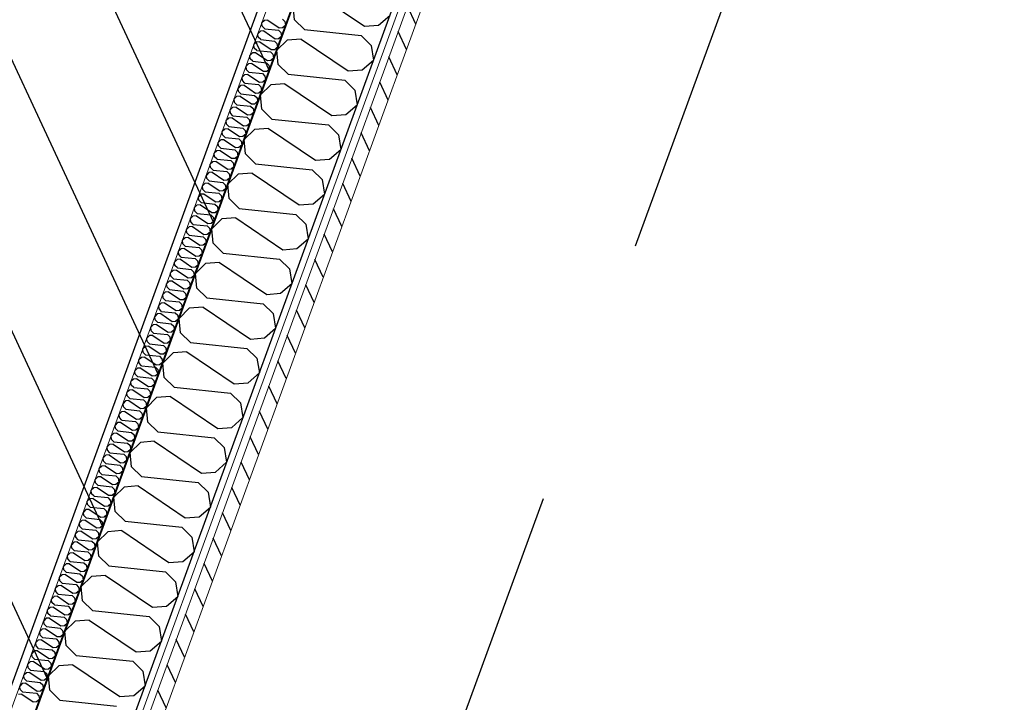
# Model space of a CAD drawing. Header units: millimetres. Extents: x 112481703 to 112588235, y 1264638581 to 1264713486.
# Tile 469 of 487: x 112586687 to 112588235, y 1264688973 to 1264690047. Entities that reach past the tile are written whole.
import ezdxf

# ---------------------------------------------------------------- set-up
doc = ezdxf.new("R2010")
doc.units = ezdxf.units.MM
doc.header["$LTSCALE"] = 0.5
doc.header["$MEASUREMENT"] = 0
doc.linetypes.add('Lang stiplet', pattern=[2116.666603, 1269.999981, -846.666622])
doc.linetypes.add('PLINE', pattern=[0])
doc.layers.add('235- Utvendig kledning og overflate', color=7, linetype='Continuous', lineweight=0)
doc.layers.add('236- Innvendig kledning og overflate', color=7, linetype='Continuous', lineweight=0)
for name, color, linetype in [('266- Himling og innvendig overflate#1', 7, 'Continuous'), ('862- M___Nettoareal', 7, 'Continuous'), ('862- M___Nettoareal(Polylinje)', 7, 'Continuous'), ('LA_farge_dekke_asfalt2', 7, 'Continuous'), ('Yttervegger.A225', 7, 'Continuous'), ('Yttervegger.A225 (Skravur)', 7, 'Continuous')]:
    doc.layers.add(name, color=color, linetype=linetype)
pattern_1 = [(249.956, (112557650, 1264717795), (-81.357, 29.68231), [0, -50]), (249.956, (112557682.11, 1264717756.67), (-81.357, 29.68231), [0, -50])]

# ---------------------------------------------------------------- blocks, each defined once
blk = doc.blocks.new('Teknisk rom_20_17', base_point=(112585163.9, 1264690336.6))
at = {"layer": '862- M___Nettoareal(Polylinje)', "linetype": 'PLINE', "flags": 128}
blk.add_lwpolyline([(112587298.9, 1264690713.8), (112583190, 1264692212.9), (112582398, 1264690042), (112586506.8, 1264688542.9)], close=True, dxfattribs=at)
blk = doc.blocks.new('*X284', base_point=(112557650, 1264717795))
at = {"layer": 'Yttervegger.A225 (Skravur)', "linetype": 'PLINE'}
for p, q in [((112587071.6, 1264690046), (112587067.6, 1264690042.1)), ((112587068.2, 1264690036.6), (112587067.6, 1264690042.1)), ((112587072, 1264690032.9), (112587068.2, 1264690036.6)), ((112587076.9, 1264690046.4), (112587071.6, 1264690046)), ((112587076.9, 1264690046.4), (112587094.9, 1264690034.2)), ((112587094.9, 1264690034.2), (112587100.3, 1264690034.6)), ((112587099.9, 1264690047.7), (112587103.7, 1264690044)), ((112587100.3, 1264690034.6), (112587104.6, 1264690038.3)), ((112587103.7, 1264690044), (112587104.6, 1264690038.3)), ((112587065.3, 1264690028.9), (112587061.4, 1264690025)), ((112587061.9, 1264690019.5), (112587061.4, 1264690025)), ((112587065.7, 1264690015.8), (112587061.9, 1264690019.5)), ((112587070.7, 1264690029.3), (112587065.3, 1264690028.9)), ((112587070.7, 1264690029.3), (112587088.7, 1264690017.1)), ((112587072, 1264690032.9), (112587093.6, 1264690030.6)), ((112587093.6, 1264690030.6), (112587097.4, 1264690026.9)), ((112587094, 1264690017.5), (112587098.3, 1264690021.2)), ((112587097.4, 1264690026.9), (112587098.3, 1264690021.2)), ((112587059.1, 1264690011.8), (112587055.2, 1264690007.9)), ((112587055.7, 1264690002.4), (112587055.2, 1264690007.9)), ((112587064.4, 1264690012.2), (112587059.1, 1264690011.8)), ((112587064.4, 1264690012.2), (112587082.4, 1264690000)), ((112587065.7, 1264690015.8), (112587087.4, 1264690013.5)), ((112587087.4, 1264690013.5), (112587091.2, 1264690009.7)), ((112587087.8, 1264690000.4), (112587092.1, 1264690004.1)), ((112587088.7, 1264690017.1), (112587094, 1264690017.5)), ((112587091.2, 1264690009.7), (112587092.1, 1264690004.1)), ((112587052.8, 1264689994.7), (112587048.9, 1264689990.8)), ((112587049.4, 1264689985.3), (112587048.9, 1264689990.8)), ((112587058.2, 1264689995.1), (112587052.8, 1264689994.7)), ((112587059.5, 1264689998.7), (112587055.7, 1264690002.4)), ((112587058.2, 1264689995.1), (112587076.2, 1264689982.9)), ((112587059.5, 1264689998.7), (112587081.1, 1264689996.4)), ((112587081.1, 1264689996.4), (112587085, 1264689992.6)), ((112587082.4, 1264690000), (112587087.8, 1264690000.4)), ((112587085, 1264689992.6), (112587085.9, 1264689987)), ((112587046.6, 1264689977.6), (112587042.7, 1264689973.7)), ((112587043.2, 1264689968.2), (112587042.7, 1264689973.7)), ((112587051.9, 1264689978), (112587046.6, 1264689977.6)), ((112587053.2, 1264689981.6), (112587049.4, 1264689985.3)), ((112587051.9, 1264689978), (112587070, 1264689965.8)), ((112587053.2, 1264689981.6), (112587074.9, 1264689979.3)), ((112587074.9, 1264689979.3), (112587078.7, 1264689975.5)), ((112587076.2, 1264689982.9), (112587081.5, 1264689983.3)), ((112587078.7, 1264689975.5), (112587079.6, 1264689969.9)), ((112587081.5, 1264689983.3), (112587085.9, 1264689987)), ((112587040.4, 1264689960.4), (112587036.4, 1264689956.6)), ((112587036.9, 1264689951.1), (112587036.4, 1264689956.6)), ((112587045.7, 1264689960.9), (112587040.4, 1264689960.4)), ((112587047, 1264689964.5), (112587043.2, 1264689968.2)), ((112587045.7, 1264689960.9), (112587063.7, 1264689948.7)), ((112587047, 1264689964.5), (112587068.7, 1264689962.2)), ((112587068.7, 1264689962.2), (112587072.5, 1264689958.4)), ((112587070, 1264689965.8), (112587075.3, 1264689966.2)), ((112587072.5, 1264689958.4), (112587073.4, 1264689952.8)), ((112587075.3, 1264689966.2), (112587079.6, 1264689969.9)), ((112587034.1, 1264689943.3), (112587030.2, 1264689939.5)), ((112587039.5, 1264689943.8), (112587034.1, 1264689943.3)), ((112587040.8, 1264689947.3), (112587036.9, 1264689951.1)), ((112587039.5, 1264689943.8), (112587057.5, 1264689931.6)), ((112587040.8, 1264689947.3), (112587062.4, 1264689945.1)), ((112587062.4, 1264689945.1), (112587066.2, 1264689941.3)), ((112587063.7, 1264689948.7), (112587069.1, 1264689949.1)), ((112587066.2, 1264689941.3), (112587067.1, 1264689935.7)), ((112587069.1, 1264689949.1), (112587073.4, 1264689952.8)), ((112587027.9, 1264689926.2), (112587024, 1264689922.4)), ((112587033.2, 1264689926.6), (112587027.9, 1264689926.2)), ((112587030.7, 1264689934), (112587030.2, 1264689939.5)), ((112587034.5, 1264689930.2), (112587030.7, 1264689934)), ((112587033.2, 1264689926.6), (112587051.2, 1264689914.4)), ((112587034.5, 1264689930.2), (112587056.2, 1264689928)), ((112587056.2, 1264689928), (112587060, 1264689924.2)), ((112587057.5, 1264689931.6), (112587062.8, 1264689932)), ((112587062.8, 1264689932), (112587067.1, 1264689935.7)), ((112587024.5, 1264689916.9), (112587024, 1264689922.4)), ((112587028.3, 1264689913.1), (112587024.5, 1264689916.9)), ((112587028.3, 1264689913.1), (112587049.9, 1264689910.9)), ((112587049.9, 1264689910.9), (112587053.8, 1264689907.1)), ((112587051.2, 1264689914.4), (112587056.6, 1264689914.9)), ((112587056.6, 1264689914.9), (112587060.9, 1264689918.6)), ((112587060, 1264689924.2), (112587060.9, 1264689918.6)), ((112587021.6, 1264689909.1), (112587017.7, 1264689905.3)), ((112587018.2, 1264689899.8), (112587017.7, 1264689905.3)), ((112587022, 1264689896), (112587018.2, 1264689899.8)), ((112587027, 1264689909.5), (112587021.6, 1264689909.1)), ((112587022, 1264689896), (112587043.7, 1264689893.7)), ((112587027, 1264689909.5), (112587045, 1264689897.3)), ((112587045, 1264689897.3), (112587050.3, 1264689897.8)), ((112587050.3, 1264689897.8), (112587054.7, 1264689901.5)), ((112587053.8, 1264689907.1), (112587054.7, 1264689901.5)), ((112587015.4, 1264689892), (112587011.5, 1264689888.2)), ((112587012, 1264689882.7), (112587011.5, 1264689888.2)), ((112587015.8, 1264689878.9), (112587012, 1264689882.7)), ((112587020.7, 1264689892.4), (112587015.4, 1264689892)), ((112587015.8, 1264689878.9), (112587037.4, 1264689876.6)), ((112587020.7, 1264689892.4), (112587038.8, 1264689880.2)), ((112587038.8, 1264689880.2), (112587044.1, 1264689880.6)), ((112587043.7, 1264689893.7), (112587047.5, 1264689890)), ((112587044.1, 1264689880.6), (112587048.4, 1264689884.4)), ((112587047.5, 1264689890), (112587048.4, 1264689884.4)), ((112587009.1, 1264689874.9), (112587005.2, 1264689871)), ((112587005.7, 1264689865.6), (112587005.2, 1264689871)), ((112587009.6, 1264689861.8), (112587005.7, 1264689865.6)), ((112587014.5, 1264689875.3), (112587009.1, 1264689874.9)), ((112587014.5, 1264689875.3), (112587032.5, 1264689863.1)), ((112587032.5, 1264689863.1), (112587037.9, 1264689863.5)), ((112587037.4, 1264689876.6), (112587041.3, 1264689872.9)), ((112587037.9, 1264689863.5), (112587042.2, 1264689867.3)), ((112587041.3, 1264689872.9), (112587042.2, 1264689867.3)), ((112587002.9, 1264689857.8), (112586999, 1264689853.9)), ((112586999.5, 1264689848.5), (112586999, 1264689853.9)), ((112587003.3, 1264689844.7), (112586999.5, 1264689848.5)), ((112587008.2, 1264689858.2), (112587002.9, 1264689857.8)), ((112587008.2, 1264689858.2), (112587026.3, 1264689846)), ((112587009.6, 1264689861.8), (112587031.2, 1264689859.5)), ((112587031.2, 1264689859.5), (112587035, 1264689855.8)), ((112587031.6, 1264689846.4), (112587035.9, 1264689850.2)), ((112587035, 1264689855.8), (112587035.9, 1264689850.2)), ((112586996.7, 1264689840.7), (112586992.7, 1264689836.8)), ((112586993.3, 1264689831.3), (112586992.7, 1264689836.8)), ((112587002, 1264689841.1), (112586996.7, 1264689840.7)), ((112587002, 1264689841.1), (112587020, 1264689828.9)), ((112587003.3, 1264689844.7), (112587025, 1264689842.4)), ((112587025, 1264689842.4), (112587028.8, 1264689838.7)), ((112587025.4, 1264689829.3), (112587029.7, 1264689833)), ((112587026.3, 1264689846), (112587031.6, 1264689846.4)), ((112587028.8, 1264689838.7), (112587029.7, 1264689833)), ((112586990.4, 1264689823.6), (112586986.5, 1264689819.7)), ((112586987, 1264689814.2), (112586986.5, 1264689819.7)), ((112586995.8, 1264689824), (112586990.4, 1264689823.6)), ((112586997.1, 1264689827.6), (112586993.3, 1264689831.3)), ((112586995.8, 1264689824), (112587013.8, 1264689811.8)), ((112586997.1, 1264689827.6), (112587018.7, 1264689825.3)), ((112587018.7, 1264689825.3), (112587022.5, 1264689821.6)), ((112587020, 1264689828.9), (112587025.4, 1264689829.3)), ((112587022.5, 1264689821.6), (112587023.4, 1264689815.9)), ((112586984.2, 1264689806.5), (112586980.3, 1264689802.6)), ((112586980.8, 1264689797.1), (112586980.3, 1264689802.6)), ((112586989.5, 1264689806.9), (112586984.2, 1264689806.5)), ((112586990.8, 1264689810.5), (112586987, 1264689814.2)), ((112586989.5, 1264689806.9), (112587007.5, 1264689794.7)), ((112586990.8, 1264689810.5), (112587012.5, 1264689808.2)), ((112587012.5, 1264689808.2), (112587016.3, 1264689804.5)), ((112587013.8, 1264689811.8), (112587019.1, 1264689812.2)), ((112587016.3, 1264689804.5), (112587017.2, 1264689798.8)), ((112587019.1, 1264689812.2), (112587023.4, 1264689815.9)), ((112586977.9, 1264689789.4), (112586974, 1264689785.5)), ((112586983.3, 1264689789.8), (112586977.9, 1264689789.4)), ((112586984.6, 1264689793.4), (112586980.8, 1264689797.1)), ((112586983.3, 1264689789.8), (112587001.3, 1264689777.6)), ((112586984.6, 1264689793.4), (112587006.2, 1264689791.1)), ((112587006.2, 1264689791.1), (112587010.1, 1264689787.3)), ((112587007.5, 1264689794.7), (112587012.9, 1264689795.1)), ((112587010.1, 1264689787.3), (112587011, 1264689781.7)), ((112587012.9, 1264689795.1), (112587017.2, 1264689798.8)), ((112586971.7, 1264689772.3), (112586967.8, 1264689768.4)), ((112586977, 1264689772.7), (112586971.7, 1264689772.3)), ((112586974.5, 1264689780), (112586974, 1264689785.5)), ((112586978.3, 1264689776.3), (112586974.5, 1264689780)), ((112586977, 1264689772.7), (112586995.1, 1264689760.5)), ((112586978.3, 1264689776.3), (112587000, 1264689774)), ((112587000, 1264689774), (112587003.8, 1264689770.2)), ((112587001.3, 1264689777.6), (112587006.6, 1264689778)), ((112587006.6, 1264689778), (112587011, 1264689781.7)), ((112586965.5, 1264689755.2), (112586961.5, 1264689751.3)), ((112586970.8, 1264689755.6), (112586965.5, 1264689755.2)), ((112586968.3, 1264689762.9), (112586967.8, 1264689768.4)), ((112586972.1, 1264689759.2), (112586968.3, 1264689762.9)), ((112586970.8, 1264689755.6), (112586988.8, 1264689743.4)), ((112586972.1, 1264689759.2), (112586993.8, 1264689756.9)), ((112586993.8, 1264689756.9), (112586997.6, 1264689753.1)), ((112586995.1, 1264689760.5), (112587000.4, 1264689760.9)), ((112587000.4, 1264689760.9), (112587004.7, 1264689764.6)), ((112587003.8, 1264689770.2), (112587004.7, 1264689764.6)), ((112586962, 1264689745.8), (112586961.5, 1264689751.3)), ((112586965.9, 1264689742.1), (112586962, 1264689745.8)), ((112586965.9, 1264689742.1), (112586987.5, 1264689739.8)), ((112586987.5, 1264689739.8), (112586991.3, 1264689736)), ((112586988.8, 1264689743.4), (112586994.2, 1264689743.8)), ((112586994.2, 1264689743.8), (112586998.5, 1264689747.5)), ((112586997.6, 1264689753.1), (112586998.5, 1264689747.5)), ((112586959.2, 1264689738), (112586955.3, 1264689734.2)), ((112586955.8, 1264689728.7), (112586955.3, 1264689734.2)), ((112586959.6, 1264689724.9), (112586955.8, 1264689728.7)), ((112586964.6, 1264689738.5), (112586959.2, 1264689738)), ((112586959.6, 1264689724.9), (112586981.3, 1264689722.7)), ((112586964.6, 1264689738.5), (112586982.6, 1264689726.3)), ((112586982.6, 1264689726.3), (112586987.9, 1264689726.7)), ((112586987.9, 1264689726.7), (112586992.2, 1264689730.4)), ((112586991.3, 1264689736), (112586992.2, 1264689730.4)), ((112586953, 1264689720.9), (112586949.1, 1264689717.1)), ((112586949.6, 1264689711.6), (112586949.1, 1264689717.1)), ((112586953.4, 1264689707.8), (112586949.6, 1264689711.6)), ((112586958.3, 1264689721.4), (112586953, 1264689720.9)), ((112586958.3, 1264689721.4), (112586976.3, 1264689709.2)), ((112586976.3, 1264689709.2), (112586981.7, 1264689709.6)), ((112586981.3, 1264689722.7), (112586985.1, 1264689718.9)), ((112586981.7, 1264689709.6), (112586986, 1264689713.3)), ((112586985.1, 1264689718.9), (112586986, 1264689713.3)), ((112586946.7, 1264689703.8), (112586942.8, 1264689700)), ((112586943.3, 1264689694.5), (112586942.8, 1264689700)), ((112586947.1, 1264689690.7), (112586943.3, 1264689694.5)), ((112586952.1, 1264689704.2), (112586946.7, 1264689703.8)), ((112586952.1, 1264689704.2), (112586970.1, 1264689692)), ((112586953.4, 1264689707.8), (112586975, 1264689705.6)), ((112586975, 1264689705.6), (112586978.9, 1264689701.8)), ((112586975.4, 1264689692.5), (112586979.8, 1264689696.2)), ((112586978.9, 1264689701.8), (112586979.8, 1264689696.2)), ((112586940.5, 1264689686.7), (112586936.6, 1264689682.9)), ((112586937.1, 1264689677.4), (112586936.6, 1264689682.9)), ((112586945.8, 1264689687.1), (112586940.5, 1264689686.7)), ((112586945.8, 1264689687.1), (112586963.9, 1264689674.9)), ((112586947.1, 1264689690.7), (112586968.8, 1264689688.5)), ((112586968.8, 1264689688.5), (112586972.6, 1264689684.7)), ((112586969.2, 1264689675.4), (112586973.5, 1264689679.1)), ((112586970.1, 1264689692), (112586975.4, 1264689692.5)), ((112586972.6, 1264689684.7), (112586973.5, 1264689679.1)), ((112586934.2, 1264689669.6), (112586930.3, 1264689665.7)), ((112586930.8, 1264689660.3), (112586930.3, 1264689665.7)), ((112586939.6, 1264689670), (112586934.2, 1264689669.6)), ((112586940.9, 1264689673.6), (112586937.1, 1264689677.4)), ((112586939.6, 1264689670), (112586957.6, 1264689657.8)), ((112586940.9, 1264689673.6), (112586962.5, 1264689671.3)), ((112586962.5, 1264689671.3), (112586966.4, 1264689667.6)), ((112586963, 1264689658.2), (112586967.3, 1264689662)), ((112586963.9, 1264689674.9), (112586969.2, 1264689675.4)), ((112586966.4, 1264689667.6), (112586967.3, 1264689662)), ((112586928, 1264689652.5), (112586924.1, 1264689648.6)), ((112586924.6, 1264689643.2), (112586924.1, 1264689648.6)), ((112586933.3, 1264689652.9), (112586928, 1264689652.5)), ((112586934.7, 1264689656.5), (112586930.8, 1264689660.3)), ((112586933.3, 1264689652.9), (112586951.4, 1264689640.7)), ((112586934.7, 1264689656.5), (112586956.3, 1264689654.2)), ((112586956.3, 1264689654.2), (112586960.1, 1264689650.5)), ((112586957.6, 1264689657.8), (112586963, 1264689658.2)), ((112586960.1, 1264689650.5), (112586961, 1264689644.9)), ((112586921.8, 1264689635.4), (112586917.8, 1264689631.5)), ((112586918.4, 1264689626.1), (112586917.8, 1264689631.5)), ((112586927.1, 1264689635.8), (112586921.8, 1264689635.4)), ((112586928.4, 1264689639.4), (112586924.6, 1264689643.2)), ((112586927.1, 1264689635.8), (112586945.1, 1264689623.6)), ((112586928.4, 1264689639.4), (112586950.1, 1264689637.1)), ((112586950.1, 1264689637.1), (112586953.9, 1264689633.4)), ((112586951.4, 1264689640.7), (112586956.7, 1264689641.1)), ((112586953.9, 1264689633.4), (112586954.8, 1264689627.7)), ((112586956.7, 1264689641.1), (112586961, 1264689644.9)), ((112586915.5, 1264689618.3), (112586911.6, 1264689614.4)), ((112586920.9, 1264689618.7), (112586915.5, 1264689618.3)), ((112586922.2, 1264689622.3), (112586918.4, 1264689626.1)), ((112586920.9, 1264689618.7), (112586938.9, 1264689606.5)), ((112586922.2, 1264689622.3), (112586943.8, 1264689620)), ((112586943.8, 1264689620), (112586947.6, 1264689616.3)), ((112586945.1, 1264689623.6), (112586950.5, 1264689624)), ((112586947.6, 1264689616.3), (112586948.5, 1264689610.6)), ((112586950.5, 1264689624), (112586954.8, 1264689627.7)), ((112586909.3, 1264689601.2), (112586905.4, 1264689597.3)), ((112586914.6, 1264689601.6), (112586909.3, 1264689601.2)), ((112586912.1, 1264689608.9), (112586911.6, 1264689614.4)), ((112586915.9, 1264689605.2), (112586912.1, 1264689608.9)), ((112586914.6, 1264689601.6), (112586932.6, 1264689589.4)), ((112586915.9, 1264689605.2), (112586937.6, 1264689602.9)), ((112586937.6, 1264689602.9), (112586941.4, 1264689599.2)), ((112586938.9, 1264689606.5), (112586944.2, 1264689606.9)), ((112586944.2, 1264689606.9), (112586948.5, 1264689610.6)), ((112586905.9, 1264689591.8), (112586905.4, 1264689597.3)), ((112586909.7, 1264689588.1), (112586905.9, 1264689591.8)), ((112586909.7, 1264689588.1), (112586931.3, 1264689585.8)), ((112586931.3, 1264689585.8), (112586935.2, 1264689582)), ((112586932.6, 1264689589.4), (112586938, 1264689589.8)), ((112586938, 1264689589.8), (112586942.3, 1264689593.5)), ((112586941.4, 1264689599.2), (112586942.3, 1264689593.5)), ((112586903, 1264689584.1), (112586899.1, 1264689580.2)), ((112586899.6, 1264689574.7), (112586899.1, 1264689580.2)), ((112586903.4, 1264689571), (112586899.6, 1264689574.7)), ((112586908.4, 1264689584.5), (112586903, 1264689584.1)), ((112586903.4, 1264689571), (112586925.1, 1264689568.7)), ((112586908.4, 1264689584.5), (112586926.4, 1264689572.3)), ((112586926.4, 1264689572.3), (112586931.7, 1264689572.7)), ((112586931.7, 1264689572.7), (112586936.1, 1264689576.4)), ((112586935.2, 1264689582), (112586936.1, 1264689576.4)), ((112586896.8, 1264689567), (112586892.9, 1264689563.1)), ((112586893.4, 1264689557.6), (112586892.9, 1264689563.1)), ((112586897.2, 1264689553.9), (112586893.4, 1264689557.6)), ((112586902.1, 1264689567.4), (112586896.8, 1264689567)), ((112586897.2, 1264689553.9), (112586918.9, 1264689551.6)), ((112586902.1, 1264689567.4), (112586920.2, 1264689555.2)), ((112586920.2, 1264689555.2), (112586925.5, 1264689555.6)), ((112586925.1, 1264689568.7), (112586928.9, 1264689564.9)), ((112586925.5, 1264689555.6), (112586929.8, 1264689559.3)), ((112586928.9, 1264689564.9), (112586929.8, 1264689559.3)), ((112586890.6, 1264689549.9), (112586886.6, 1264689546)), ((112586887.1, 1264689540.5), (112586886.6, 1264689546)), ((112586891, 1264689536.8), (112586887.1, 1264689540.5)), ((112586895.9, 1264689550.3), (112586890.6, 1264689549.9)), ((112586895.9, 1264689550.3), (112586913.9, 1264689538.1)), ((112586913.9, 1264689538.1), (112586919.3, 1264689538.5)), ((112586918.9, 1264689551.6), (112586922.7, 1264689547.8)), ((112586919.3, 1264689538.5), (112586923.6, 1264689542.2)), ((112586922.7, 1264689547.8), (112586923.6, 1264689542.2)), ((112586884.3, 1264689532.8), (112586880.4, 1264689528.9)), ((112586880.9, 1264689523.4), (112586880.4, 1264689528.9)), ((112586884.7, 1264689519.7), (112586880.9, 1264689523.4)), ((112586889.7, 1264689533.2), (112586884.3, 1264689532.8)), ((112586889.7, 1264689533.2), (112586907.7, 1264689521)), ((112586891, 1264689536.8), (112586912.6, 1264689534.5)), ((112586912.6, 1264689534.5), (112586916.4, 1264689530.7)), ((112586913, 1264689521.4), (112586917.3, 1264689525.1)), ((112586916.4, 1264689530.7), (112586917.3, 1264689525.1)), ((112586878.1, 1264689515.6), (112586874.2, 1264689511.8)), ((112586874.7, 1264689506.3), (112586874.2, 1264689511.8)), ((112586883.4, 1264689516.1), (112586878.1, 1264689515.6)), ((112586883.4, 1264689516.1), (112586901.4, 1264689503.9)), ((112586884.7, 1264689519.7), (112586906.4, 1264689517.4)), ((112586906.4, 1264689517.4), (112586910.2, 1264689513.6)), ((112586906.8, 1264689504.3), (112586911.1, 1264689508)), ((112586907.7, 1264689521), (112586913, 1264689521.4)), ((112586910.2, 1264689513.6), (112586911.1, 1264689508)), ((112586871.8, 1264689498.5), (112586867.9, 1264689494.7)), ((112586868.4, 1264689489.2), (112586867.9, 1264689494.7)), ((112586877.2, 1264689498.9), (112586871.8, 1264689498.5)), ((112586878.5, 1264689502.5), (112586874.7, 1264689506.3)), ((112586877.2, 1264689498.9), (112586895.2, 1264689486.8)), ((112586878.5, 1264689502.5), (112586900.1, 1264689500.3)), ((112586900.1, 1264689500.3), (112586904, 1264689496.5)), ((112586901.4, 1264689503.9), (112586906.8, 1264689504.3)), ((112586904, 1264689496.5), (112586904.9, 1264689490.9)), ((112586865.6, 1264689481.4), (112586861.7, 1264689477.6)), ((112586862.2, 1264689472.1), (112586861.7, 1264689477.6)), ((112586870.9, 1264689481.8), (112586865.6, 1264689481.4)), ((112586872.2, 1264689485.4), (112586868.4, 1264689489.2)), ((112586870.9, 1264689481.8), (112586889, 1264689469.6)), ((112586872.2, 1264689485.4), (112586893.9, 1264689483.2)), ((112586893.9, 1264689483.2), (112586897.7, 1264689479.4)), ((112586895.2, 1264689486.8), (112586900.5, 1264689487.2)), ((112586897.7, 1264689479.4), (112586898.6, 1264689473.8)), ((112586900.5, 1264689487.2), (112586904.9, 1264689490.9)), ((112586859.3, 1264689464.3), (112586855.4, 1264689460.5)), ((112586864.7, 1264689464.7), (112586859.3, 1264689464.3)), ((112586866, 1264689468.3), (112586862.2, 1264689472.1)), ((112586864.7, 1264689464.7), (112586882.7, 1264689452.5)), ((112586866, 1264689468.3), (112586887.6, 1264689466)), ((112586887.6, 1264689466), (112586891.5, 1264689462.3)), ((112586889, 1264689469.6), (112586894.3, 1264689470.1)), ((112586891.5, 1264689462.3), (112586892.4, 1264689456.7)), ((112586894.3, 1264689470.1), (112586898.6, 1264689473.8)), ((112586853.1, 1264689447.2), (112586849.2, 1264689443.3)), ((112586858.4, 1264689447.6), (112586853.1, 1264689447.2)), ((112586855.9, 1264689455), (112586855.4, 1264689460.5)), ((112586859.8, 1264689451.2), (112586855.9, 1264689455)), ((112586858.4, 1264689447.6), (112586876.5, 1264689435.4)), ((112586859.8, 1264689451.2), (112586881.4, 1264689448.9)), ((112586881.4, 1264689448.9), (112586885.2, 1264689445.2)), ((112586882.7, 1264689452.5), (112586888.1, 1264689452.9)), ((112586885.2, 1264689445.2), (112586886.1, 1264689439.6)), ((112586888.1, 1264689452.9), (112586892.4, 1264689456.7)), ((112586846.9, 1264689430.1), (112586842.9, 1264689426.2)), ((112586852.2, 1264689430.5), (112586846.9, 1264689430.1)), ((112586849.7, 1264689437.9), (112586849.2, 1264689443.3)), ((112586853.5, 1264689434.1), (112586849.7, 1264689437.9)), ((112586852.2, 1264689430.5), (112586870.2, 1264689418.3)), ((112586853.5, 1264689434.1), (112586875.2, 1264689431.8)), ((112586875.2, 1264689431.8), (112586879, 1264689428.1)), ((112586876.5, 1264689435.4), (112586881.8, 1264689435.8)), ((112586881.8, 1264689435.8), (112586886.1, 1264689439.6)), ((112586843.5, 1264689420.8), (112586842.9, 1264689426.2)), ((112586847.3, 1264689417), (112586843.5, 1264689420.8)), ((112586847.3, 1264689417), (112586868.9, 1264689414.7)), ((112586868.9, 1264689414.7), (112586872.7, 1264689411)), ((112586870.2, 1264689418.3), (112586875.6, 1264689418.7)), ((112586875.6, 1264689418.7), (112586879.9, 1264689422.5)), ((112586879, 1264689428.1), (112586879.9, 1264689422.5)), ((112586840.6, 1264689413), (112586836.7, 1264689409.1)), ((112586837.2, 1264689403.7), (112586836.7, 1264689409.1)), ((112586841, 1264689399.9), (112586837.2, 1264689403.7)), ((112586846, 1264689413.4), (112586840.6, 1264689413)), ((112586841, 1264689399.9), (112586862.7, 1264689397.6)), ((112586846, 1264689413.4), (112586864, 1264689401.2)), ((112586864, 1264689401.2), (112586869.3, 1264689401.6)), ((112586869.3, 1264689401.6), (112586873.6, 1264689405.3)), ((112586872.7, 1264689411), (112586873.6, 1264689405.3)), ((112586834.4, 1264689395.9), (112586830.5, 1264689392)), ((112586831, 1264689386.5), (112586830.5, 1264689392)), ((112586834.8, 1264689382.8), (112586831, 1264689386.5)), ((112586839.7, 1264689396.3), (112586834.4, 1264689395.9)), ((112586839.7, 1264689396.3), (112586857.7, 1264689384.1)), ((112586857.7, 1264689384.1), (112586863.1, 1264689384.5)), ((112586862.7, 1264689397.6), (112586866.5, 1264689393.9)), ((112586863.1, 1264689384.5), (112586867.4, 1264689388.2)), ((112586866.5, 1264689393.9), (112586867.4, 1264689388.2)), ((112586828.1, 1264689378.8), (112586824.2, 1264689374.9)), ((112586824.7, 1264689369.4), (112586824.2, 1264689374.9)), ((112586828.5, 1264689365.7), (112586824.7, 1264689369.4)), ((112586833.5, 1264689379.2), (112586828.1, 1264689378.8)), ((112586833.5, 1264689379.2), (112586851.5, 1264689367)), ((112586834.8, 1264689382.8), (112586856.4, 1264689380.5)), ((112586856.4, 1264689380.5), (112586860.3, 1264689376.8)), ((112586856.8, 1264689367.4), (112586861.2, 1264689371.1)), ((112586860.3, 1264689376.8), (112586861.2, 1264689371.1)), ((112586821.9, 1264689361.7), (112586818, 1264689357.8)), ((112586818.5, 1264689352.3), (112586818, 1264689357.8)), ((112586822.3, 1264689348.6), (112586818.5, 1264689352.3)), ((112586827.2, 1264689362.1), (112586821.9, 1264689361.7)), ((112586827.2, 1264689362.1), (112586845.3, 1264689349.9)), ((112586828.5, 1264689365.7), (112586850.2, 1264689363.4)), ((112586850.2, 1264689363.4), (112586854, 1264689359.6)), ((112586850.6, 1264689350.3), (112586854.9, 1264689354)), ((112586851.5, 1264689367), (112586856.8, 1264689367.4)), ((112586854, 1264689359.6), (112586854.9, 1264689354)), ((112586815.7, 1264689344.6), (112586811.7, 1264689340.7)), ((112586812.2, 1264689335.2), (112586811.7, 1264689340.7)), ((112586821, 1264689345), (112586815.7, 1264689344.6)), ((112586821, 1264689345), (112586839, 1264689332.8)), ((112586822.3, 1264689348.6), (112586844, 1264689346.3)), ((112586844, 1264689346.3), (112586847.8, 1264689342.5)), ((112586844.4, 1264689333.2), (112586848.7, 1264689336.9)), ((112586845.3, 1264689349.9), (112586850.6, 1264689350.3)), ((112586847.8, 1264689342.5), (112586848.7, 1264689336.9)), ((112586809.4, 1264689327.5), (112586805.5, 1264689323.6)), ((112586806, 1264689318.1), (112586805.5, 1264689323.6)), ((112586814.8, 1264689327.9), (112586809.4, 1264689327.5)), ((112586816.1, 1264689331.5), (112586812.2, 1264689335.2)), ((112586814.8, 1264689327.9), (112586832.8, 1264689315.7)), ((112586816.1, 1264689331.5), (112586837.7, 1264689329.2)), ((112586837.7, 1264689329.2), (112586841.5, 1264689325.4)), ((112586839, 1264689332.8), (112586844.4, 1264689333.2)), ((112586841.5, 1264689325.4), (112586842.4, 1264689319.8)), ((112586803.2, 1264689310.3), (112586799.3, 1264689306.5)), ((112586799.8, 1264689301), (112586799.3, 1264689306.5)), ((112586808.5, 1264689310.8), (112586803.2, 1264689310.3)), ((112586809.8, 1264689314.4), (112586806, 1264689318.1)), ((112586808.5, 1264689310.8), (112586826.5, 1264689298.6)), ((112586809.8, 1264689314.4), (112586831.5, 1264689312.1)), ((112586831.5, 1264689312.1), (112586835.3, 1264689308.3)), ((112586832.8, 1264689315.7), (112586838.1, 1264689316.1)), ((112586835.3, 1264689308.3), (112586836.2, 1264689302.7)), ((112586838.1, 1264689316.1), (112586842.4, 1264689319.8)), ((112586796.9, 1264689293.2), (112586793, 1264689289.4)), ((112586802.3, 1264689293.7), (112586796.9, 1264689293.2)), ((112586803.6, 1264689297.2), (112586799.8, 1264689301)), ((112586802.3, 1264689293.7), (112586820.3, 1264689281.5)), ((112586803.6, 1264689297.2), (112586825.2, 1264689295)), ((112586825.2, 1264689295), (112586829.1, 1264689291.2)), ((112586826.5, 1264689298.6), (112586831.9, 1264689299)), ((112586829.1, 1264689291.2), (112586830, 1264689285.6)), ((112586831.9, 1264689299), (112586836.2, 1264689302.7)), ((112586790.7, 1264689276.1), (112586786.8, 1264689272.3)), ((112586796, 1264689276.5), (112586790.7, 1264689276.1)), ((112586793.5, 1264689283.9), (112586793, 1264689289.4)), ((112586797.3, 1264689280.1), (112586793.5, 1264689283.9)), ((112586796, 1264689276.5), (112586814.1, 1264689264.3)), ((112586797.3, 1264689280.1), (112586819, 1264689277.9)), ((112586819, 1264689277.9), (112586822.8, 1264689274.1)), ((112586820.3, 1264689281.5), (112586825.6, 1264689281.9)), ((112586825.6, 1264689281.9), (112586830, 1264689285.6)), ((112586789.8, 1264689259.4), (112586784.4, 1264689259)), ((112586787.3, 1264689266.8), (112586786.8, 1264689272.3)), ((112586791.1, 1264689263), (112586787.3, 1264689266.8)), ((112586789.8, 1264689259.4), (112586807.8, 1264689247.2)), ((112586791.1, 1264689263), (112586812.7, 1264689260.8)), ((112586812.7, 1264689260.8), (112586816.6, 1264689257)), ((112586814.1, 1264689264.3), (112586819.4, 1264689264.8)), ((112586819.4, 1264689264.8), (112586823.7, 1264689268.5)), ((112586822.8, 1264689274.1), (112586823.7, 1264689268.5)), ((112586784.4, 1264689259), (112586780.5, 1264689255.2)), ((112586781, 1264689249.7), (112586780.5, 1264689255.2)), ((112586784.9, 1264689245.9), (112586781, 1264689249.7)), ((112586784.9, 1264689245.9), (112586806.5, 1264689243.6)), ((112586807.8, 1264689247.2), (112586813.2, 1264689247.7)), ((112586813.2, 1264689247.7), (112586817.5, 1264689251.4)), ((112586816.6, 1264689257), (112586817.5, 1264689251.4)), ((112586778.2, 1264689241.9), (112586774.3, 1264689238.1)), ((112586774.8, 1264689232.6), (112586774.3, 1264689238.1)), ((112586778.6, 1264689228.8), (112586774.8, 1264689232.6)), ((112586783.5, 1264689242.3), (112586778.2, 1264689241.9)), ((112586778.6, 1264689228.8), (112586800.3, 1264689226.5)), ((112586783.5, 1264689242.3), (112586801.6, 1264689230.1)), ((112586801.6, 1264689230.1), (112586806.9, 1264689230.5)), ((112586806.5, 1264689243.6), (112586810.3, 1264689239.9)), ((112586806.9, 1264689230.5), (112586811.2, 1264689234.3)), ((112586810.3, 1264689239.9), (112586811.2, 1264689234.3)), ((112586772, 1264689224.8), (112586768, 1264689220.9)), ((112586768.6, 1264689215.5), (112586768, 1264689220.9)), ((112586772.4, 1264689211.7), (112586768.6, 1264689215.5)), ((112586777.3, 1264689225.2), (112586772, 1264689224.8)), ((112586777.3, 1264689225.2), (112586795.3, 1264689213)), ((112586795.3, 1264689213), (112586800.7, 1264689213.4)), ((112586800.3, 1264689226.5), (112586804.1, 1264689222.8)), ((112586800.7, 1264689213.4), (112586805, 1264689217.2)), ((112586804.1, 1264689222.8), (112586805, 1264689217.2)), ((112586765.7, 1264689207.7), (112586761.8, 1264689203.8)), ((112586762.3, 1264689198.4), (112586761.8, 1264689203.8)), ((112586766.1, 1264689194.6), (112586762.3, 1264689198.4)), ((112586771.1, 1264689208.1), (112586765.7, 1264689207.7)), ((112586771.1, 1264689208.1), (112586789.1, 1264689195.9)), ((112586772.4, 1264689211.7), (112586794, 1264689209.4)), ((112586794, 1264689209.4), (112586797.8, 1264689205.7)), ((112586794.4, 1264689196.3), (112586798.7, 1264689200.1)), ((112586797.8, 1264689205.7), (112586798.7, 1264689200.1)), ((112586759.5, 1264689190.6), (112586755.6, 1264689186.7)), ((112586756.1, 1264689181.2), (112586755.6, 1264689186.7)), ((112586764.8, 1264689191), (112586759.5, 1264689190.6)), ((112586764.8, 1264689191), (112586782.8, 1264689178.8)), ((112586766.1, 1264689194.6), (112586787.8, 1264689192.3)), ((112586787.8, 1264689192.3), (112586791.6, 1264689188.6)), ((112586788.2, 1264689179.2), (112586792.5, 1264689182.9)), ((112586789.1, 1264689195.9), (112586794.4, 1264689196.3)), ((112586791.6, 1264689188.6), (112586792.5, 1264689182.9)), ((112586753.2, 1264689173.5), (112586749.3, 1264689169.6)), ((112586749.8, 1264689164.1), (112586749.3, 1264689169.6)), ((112586758.6, 1264689173.9), (112586753.2, 1264689173.5)), ((112586759.9, 1264689177.5), (112586756.1, 1264689181.2)), ((112586758.6, 1264689173.9), (112586776.6, 1264689161.7)), ((112586759.9, 1264689177.5), (112586781.5, 1264689175.2)), ((112586781.5, 1264689175.2), (112586785.4, 1264689171.5)), ((112586782.8, 1264689178.8), (112586788.2, 1264689179.2)), ((112586785.4, 1264689171.5), (112586786.3, 1264689165.8)), ((112586747, 1264689156.4), (112586743.1, 1264689152.5)), ((112586743.6, 1264689147), (112586743.1, 1264689152.5)), ((112586752.3, 1264689156.8), (112586747, 1264689156.4)), ((112586753.6, 1264689160.4), (112586749.8, 1264689164.1)), ((112586752.3, 1264689156.8), (112586770.4, 1264689144.6)), ((112586753.6, 1264689160.4), (112586775.3, 1264689158.1)), ((112586775.3, 1264689158.1), (112586779.1, 1264689154.3)), ((112586776.6, 1264689161.7), (112586782, 1264689162.1)), ((112586779.1, 1264689154.3), (112586780, 1264689148.7)), ((112586782, 1264689162.1), (112586786.3, 1264689165.8)), ((112586740.8, 1264689139.3), (112586736.8, 1264689135.4)), ((112586737.3, 1264689129.9), (112586736.8, 1264689135.4)), ((112586746.1, 1264689139.7), (112586740.8, 1264689139.3)), ((112586747.4, 1264689143.3), (112586743.6, 1264689147)), ((112586746.1, 1264689139.7), (112586764.1, 1264689127.5)), ((112586747.4, 1264689143.3), (112586769.1, 1264689141)), ((112586769.1, 1264689141), (112586772.9, 1264689137.2)), ((112586770.4, 1264689144.6), (112586775.7, 1264689145)), ((112586772.9, 1264689137.2), (112586773.8, 1264689131.6)), ((112586775.7, 1264689145), (112586780, 1264689148.7)), ((112586734.5, 1264689122.2), (112586730.6, 1264689118.3)), ((112586739.9, 1264689122.6), (112586734.5, 1264689122.2)), ((112586741.2, 1264689126.2), (112586737.3, 1264689129.9)), ((112586739.9, 1264689122.6), (112586757.9, 1264689110.4)), ((112586741.2, 1264689126.2), (112586762.8, 1264689123.9)), ((112586762.8, 1264689123.9), (112586766.6, 1264689120.1)), ((112586764.1, 1264689127.5), (112586769.5, 1264689127.9)), ((112586766.6, 1264689120.1), (112586767.5, 1264689114.5)), ((112586769.5, 1264689127.9), (112586773.8, 1264689131.6)), ((112586728.3, 1264689105.1), (112586724.4, 1264689101.2)), ((112586733.6, 1264689105.5), (112586728.3, 1264689105.1)), ((112586731.1, 1264689112.8), (112586730.6, 1264689118.3)), ((112586734.9, 1264689109.1), (112586731.1, 1264689112.8)), ((112586733.6, 1264689105.5), (112586751.6, 1264689093.3)), ((112586734.9, 1264689109.1), (112586756.6, 1264689106.8)), ((112586756.6, 1264689106.8), (112586760.4, 1264689103)), ((112586757.9, 1264689110.4), (112586763.2, 1264689110.8)), ((112586763.2, 1264689110.8), (112586767.5, 1264689114.5)), ((112586724.9, 1264689095.7), (112586724.4, 1264689101.2)), ((112586728.7, 1264689092), (112586724.9, 1264689095.7)), ((112586728.7, 1264689092), (112586750.3, 1264689089.7)), ((112586750.3, 1264689089.7), (112586754.2, 1264689085.9)), ((112586751.6, 1264689093.3), (112586757, 1264689093.7)), ((112586757, 1264689093.7), (112586761.3, 1264689097.4)), ((112586760.4, 1264689103), (112586761.3, 1264689097.4)), ((112586722, 1264689087.9), (112586718.1, 1264689084.1)), ((112586718.6, 1264689078.6), (112586718.1, 1264689084.1)), ((112586722.4, 1264689074.8), (112586718.6, 1264689078.6)), ((112586727.4, 1264689088.4), (112586722, 1264689087.9)), ((112586722.4, 1264689074.8), (112586744.1, 1264689072.6)), ((112586727.4, 1264689088.4), (112586745.4, 1264689076.2)), ((112586745.4, 1264689076.2), (112586750.7, 1264689076.6)), ((112586750.7, 1264689076.6), (112586755.1, 1264689080.3)), ((112586754.2, 1264689085.9), (112586755.1, 1264689080.3)), ((112586715.8, 1264689070.8), (112586711.9, 1264689067)), ((112586712.4, 1264689061.5), (112586711.9, 1264689067)), ((112586716.2, 1264689057.7), (112586712.4, 1264689061.5)), ((112586721.1, 1264689071.3), (112586715.8, 1264689070.8)), ((112586721.1, 1264689071.3), (112586739.2, 1264689059.1)), ((112586739.2, 1264689059.1), (112586744.5, 1264689059.5)), ((112586744.1, 1264689072.6), (112586747.9, 1264689068.8)), ((112586744.5, 1264689059.5), (112586748.8, 1264689063.2)), ((112586747.9, 1264689068.8), (112586748.8, 1264689063.2)), ((112586709.5, 1264689053.7), (112586705.6, 1264689049.9)), ((112586706.1, 1264689044.4), (112586705.6, 1264689049.9)), ((112586710, 1264689040.6), (112586706.1, 1264689044.4)), ((112586714.9, 1264689054.1), (112586709.5, 1264689053.7)), ((112586714.9, 1264689054.1), (112586732.9, 1264689041.9)), ((112586716.2, 1264689057.7), (112586737.8, 1264689055.5)), ((112586737.8, 1264689055.5), (112586741.7, 1264689051.7)), ((112586738.3, 1264689042.4), (112586742.6, 1264689046.1)), ((112586741.7, 1264689051.7), (112586742.6, 1264689046.1)), ((112586703.3, 1264689036.6), (112586699.4, 1264689032.8)), ((112586699.9, 1264689027.3), (112586699.4, 1264689032.8)), ((112586703.7, 1264689023.5), (112586699.9, 1264689027.3)), ((112586708.6, 1264689037), (112586703.3, 1264689036.6)), ((112586708.6, 1264689037), (112586726.7, 1264689024.8)), ((112586710, 1264689040.6), (112586731.6, 1264689038.4)), ((112586731.6, 1264689038.4), (112586735.4, 1264689034.6)), ((112586732, 1264689025.3), (112586736.3, 1264689029)), ((112586732.9, 1264689041.9), (112586738.3, 1264689042.4)), ((112586735.4, 1264689034.6), (112586736.3, 1264689029)), ((112586697.1, 1264689019.5), (112586693.1, 1264689015.6)), ((112586693.7, 1264689010.2), (112586693.1, 1264689015.6)), ((112586702.4, 1264689019.9), (112586697.1, 1264689019.5)), ((112586702.4, 1264689019.9), (112586720.4, 1264689007.7)), ((112586703.7, 1264689023.5), (112586725.4, 1264689021.2)), ((112586725.4, 1264689021.2), (112586729.2, 1264689017.5)), ((112586725.8, 1264689008.1), (112586730.1, 1264689011.9)), ((112586726.7, 1264689024.8), (112586732, 1264689025.3)), ((112586729.2, 1264689017.5), (112586730.1, 1264689011.9)), ((112586690.8, 1264689002.4), (112586686.9, 1264688998.5)), ((112586687.4, 1264688993.1), (112586686.9, 1264688998.5)), ((112586696.2, 1264689002.8), (112586690.8, 1264689002.4)), ((112586697.5, 1264689006.4), (112586693.7, 1264689010.2)), ((112586696.2, 1264689002.8), (112586714.2, 1264688990.6)), ((112586697.5, 1264689006.4), (112586719.1, 1264689004.1)), ((112586719.1, 1264689004.1), (112586722.9, 1264689000.4)), ((112586720.4, 1264689007.7), (112586725.8, 1264689008.1)), ((112586722.9, 1264689000.4), (112586723.8, 1264688994.8)), ((112586689.9, 1264688985.7), (112586684.6, 1264688985.3)), ((112586691.2, 1264688989.3), (112586687.4, 1264688993.1)), ((112586689.9, 1264688985.7), (112586707.9, 1264688973.5)), ((112586691.2, 1264688989.3), (112586712.9, 1264688987)), ((112586712.9, 1264688987), (112586716.7, 1264688983.3)), ((112586714.2, 1264688990.6), (112586719.5, 1264688991)), ((112586716.7, 1264688983.3), (112586717.6, 1264688977.6)), ((112586719.5, 1264688991), (112586723.8, 1264688994.8)), ((112586707.9, 1264688973.5), (112586713.3, 1264688973.9)), ((112586713.3, 1264688973.9), (112586717.6, 1264688977.6))]:
    blk.add_line(p, q, dxfattribs=at)
blk = doc.blocks.new('*X286', base_point=(112557650, 1264717795))
at = {"layer": 'Yttervegger.A225 (Skravur)', "linetype": 'PLINE'}
for p, q in [((112587155, 1264690086.9), (112587229.1, 1264690036.8)), ((112587119.1, 1264690046.8), (112587117, 1264690069.4)), ((112587251.1, 1264690038.5), (112587268.8, 1264690053.8)), ((112587134.8, 1264690031.4), (112587119.1, 1264690046.8)), ((112587229.1, 1264690036.8), (112587251.1, 1264690038.5)), ((112587134.8, 1264690031.4), (112587223.8, 1264690022)), ((112587223.8, 1264690022), (112587239.5, 1264690006.6)), ((112587107.4, 1264690014.9), (112587091.3, 1264689999)), ((112587129.4, 1264690016.6), (112587107.4, 1264690014.9)), ((112587129.4, 1264690016.6), (112587203.5, 1264689966.5)), ((112587239.5, 1264690006.6), (112587243.2, 1264689983.5)), ((112587093.4, 1264689976.5), (112587091.3, 1264689999)), ((112587109.1, 1264689961.1), (112587093.4, 1264689976.5)), ((112587225.4, 1264689968.2), (112587243.2, 1264689983.5)), ((112587109.1, 1264689961.1), (112587198.1, 1264689951.7)), ((112587203.5, 1264689966.5), (112587225.4, 1264689968.2)), ((112587081.7, 1264689944.6), (112587065.6, 1264689928.7)), ((112587103.7, 1264689946.3), (112587081.7, 1264689944.6)), ((112587103.7, 1264689946.3), (112587177.8, 1264689896.1)), ((112587198.1, 1264689951.7), (112587213.8, 1264689936.3)), ((112587067.7, 1264689906.2), (112587065.6, 1264689928.7)), ((112587213.8, 1264689936.3), (112587217.5, 1264689913.1)), ((112587199.8, 1264689897.8), (112587217.5, 1264689913.1)), ((112587083.4, 1264689890.7), (112587067.7, 1264689906.2)), ((112587177.8, 1264689896.1), (112587199.8, 1264689897.8)), ((112587083.4, 1264689890.7), (112587172.4, 1264689881.4)), ((112587172.4, 1264689881.4), (112587188.1, 1264689865.9)), ((112587056.1, 1264689874.3), (112587040, 1264689858.4)), ((112587078, 1264689876), (112587056.1, 1264689874.3)), ((112587078, 1264689876), (112587152.2, 1264689825.8)), ((112587188.1, 1264689865.9), (112587191.9, 1264689842.8)), ((112587042.1, 1264689835.8), (112587040, 1264689858.4)), ((112587057.8, 1264689820.4), (112587042.1, 1264689835.8)), ((112587174.1, 1264689827.5), (112587191.9, 1264689842.8)), ((112587057.8, 1264689820.4), (112587146.8, 1264689811)), ((112587152.2, 1264689825.8), (112587174.1, 1264689827.5)), ((112587030.4, 1264689803.9), (112587014.3, 1264689788)), ((112587052.4, 1264689805.6), (112587030.4, 1264689803.9)), ((112587052.4, 1264689805.6), (112587126.5, 1264689755.5)), ((112587146.8, 1264689811), (112587162.5, 1264689795.6)), ((112587016.4, 1264689765.5), (112587014.3, 1264689788)), ((112587162.5, 1264689795.6), (112587166.2, 1264689772.5)), ((112587148.5, 1264689757.2), (112587166.2, 1264689772.5)), ((112587032.1, 1264689750.1), (112587016.4, 1264689765.5)), ((112587126.5, 1264689755.5), (112587148.5, 1264689757.2)), ((112587032.1, 1264689750.1), (112587121.1, 1264689740.7)), ((112587121.1, 1264689740.7), (112587136.8, 1264689725.3)), ((112587004.8, 1264689733.6), (112586988.7, 1264689717.7)), ((112587026.7, 1264689735.3), (112587004.8, 1264689733.6)), ((112587026.7, 1264689735.3), (112587100.8, 1264689685.1)), ((112587136.8, 1264689725.3), (112587140.5, 1264689702.1)), ((112586990.8, 1264689695.2), (112586988.7, 1264689717.7)), ((112587006.5, 1264689679.7), (112586990.8, 1264689695.2)), ((112587122.8, 1264689686.8), (112587140.5, 1264689702.1)), ((112587006.5, 1264689679.7), (112587095.5, 1264689670.4)), ((112587100.8, 1264689685.1), (112587122.8, 1264689686.8)), ((112586979.1, 1264689663.3), (112586963, 1264689647.4)), ((112587001.1, 1264689665), (112586979.1, 1264689663.3)), ((112587001.1, 1264689665), (112587075.2, 1264689614.8)), ((112587095.5, 1264689670.4), (112587111.2, 1264689654.9)), ((112586965.1, 1264689624.8), (112586963, 1264689647.4)), ((112587111.2, 1264689654.9), (112587114.9, 1264689631.8)), ((112587097.1, 1264689616.5), (112587114.9, 1264689631.8)), ((112586980.8, 1264689609.4), (112586965.1, 1264689624.8)), ((112587075.2, 1264689614.8), (112587097.1, 1264689616.5)), ((112586980.8, 1264689609.4), (112587069.8, 1264689600)), ((112587069.8, 1264689600), (112587085.5, 1264689584.6)), ((112586953.4, 1264689592.9), (112586937.3, 1264689577)), ((112586975.4, 1264689594.6), (112586953.4, 1264689592.9)), ((112586975.4, 1264689594.6), (112587049.5, 1264689544.5)), ((112587085.5, 1264689584.6), (112587089.2, 1264689561.5)), ((112586939.4, 1264689554.5), (112586937.3, 1264689577)), ((112586955.1, 1264689539.1), (112586939.4, 1264689554.5)), ((112587071.5, 1264689546.2), (112587089.2, 1264689561.5)), ((112586955.1, 1264689539.1), (112587044.1, 1264689529.7)), ((112587049.5, 1264689544.5), (112587071.5, 1264689546.2)), ((112586927.8, 1264689522.6), (112586911.7, 1264689506.7)), ((112586949.7, 1264689524.3), (112586927.8, 1264689522.6)), ((112586949.7, 1264689524.3), (112587023.9, 1264689474.1)), ((112587044.1, 1264689529.7), (112587059.8, 1264689514.3)), ((112587059.8, 1264689514.3), (112587063.6, 1264689491.1)), ((112586913.8, 1264689484.2), (112586911.7, 1264689506.7)), ((112586929.5, 1264689468.7), (112586913.8, 1264689484.2)), ((112587045.8, 1264689475.8), (112587063.6, 1264689491.1)), ((112586929.5, 1264689468.7), (112587018.5, 1264689459.4)), ((112587023.9, 1264689474.1), (112587045.8, 1264689475.8)), ((112586902.1, 1264689452.3), (112586886, 1264689436.4)), ((112586924.1, 1264689454), (112586902.1, 1264689452.3)), ((112586924.1, 1264689454), (112586998.2, 1264689403.8)), ((112587018.5, 1264689459.4), (112587034.2, 1264689443.9)), ((112586888.1, 1264689413.8), (112586886, 1264689436.4)), ((112587034.2, 1264689443.9), (112587037.9, 1264689420.8)), ((112587020.2, 1264689405.5), (112587037.9, 1264689420.8)), ((112586903.8, 1264689398.4), (112586888.1, 1264689413.8)), ((112586998.2, 1264689403.8), (112587020.2, 1264689405.5)), ((112586898.4, 1264689383.6), (112586876.5, 1264689381.9)), ((112586898.4, 1264689383.6), (112586972.5, 1264689333.5)), ((112586903.8, 1264689398.4), (112586992.8, 1264689389)), ((112586992.8, 1264689389), (112587008.5, 1264689373.6)), ((112586876.5, 1264689381.9), (112586860.4, 1264689366)), ((112587008.5, 1264689373.6), (112587012.2, 1264689350.5)), ((112586862.4, 1264689343.5), (112586860.4, 1264689366)), ((112586878.2, 1264689328.1), (112586862.4, 1264689343.5)), ((112586994.5, 1264689335.2), (112587012.2, 1264689350.5)), ((112586878.2, 1264689328.1), (112586967.2, 1264689318.7)), ((112586972.5, 1264689333.5), (112586994.5, 1264689335.2)), ((112586850.8, 1264689311.6), (112586834.7, 1264689295.7)), ((112586872.8, 1264689313.3), (112586850.8, 1264689311.6)), ((112586872.8, 1264689313.3), (112586946.9, 1264689263.1)), ((112586967.2, 1264689318.7), (112586982.9, 1264689303.3)), ((112586836.8, 1264689273.2), (112586834.7, 1264689295.7)), ((112586982.9, 1264689303.3), (112586986.6, 1264689280.1)), ((112586968.8, 1264689264.8), (112586986.6, 1264689280.1)), ((112586852.5, 1264689257.7), (112586836.8, 1264689273.2)), ((112586946.9, 1264689263.1), (112586968.8, 1264689264.8)), ((112586852.5, 1264689257.7), (112586941.5, 1264689248.4)), ((112586941.5, 1264689248.4), (112586957.2, 1264689232.9)), ((112586825.1, 1264689241.3), (112586809, 1264689225.4)), ((112586847.1, 1264689243), (112586825.1, 1264689241.3)), ((112586847.1, 1264689243), (112586921.2, 1264689192.8)), ((112586957.2, 1264689232.9), (112586960.9, 1264689209.8)), ((112586811.1, 1264689202.8), (112586809, 1264689225.4)), ((112586826.8, 1264689187.4), (112586811.1, 1264689202.8)), ((112586943.2, 1264689194.5), (112586960.9, 1264689209.8)), ((112586826.8, 1264689187.4), (112586915.8, 1264689178)), ((112586921.2, 1264689192.8), (112586943.2, 1264689194.5)), ((112586799.5, 1264689170.9), (112586783.4, 1264689155)), ((112586821.4, 1264689172.6), (112586799.5, 1264689170.9)), ((112586821.4, 1264689172.6), (112586895.6, 1264689122.5)), ((112586915.8, 1264689178), (112586931.5, 1264689162.6)), ((112586785.5, 1264689132.5), (112586783.4, 1264689155)), ((112586931.5, 1264689162.6), (112586935.3, 1264689139.5)), ((112586917.5, 1264689124.2), (112586935.3, 1264689139.5)), ((112586801.2, 1264689117.1), (112586785.5, 1264689132.5)), ((112586895.6, 1264689122.5), (112586917.5, 1264689124.2)), ((112586801.2, 1264689117.1), (112586890.2, 1264689107.7)), ((112586890.2, 1264689107.7), (112586905.9, 1264689092.3)), ((112586773.8, 1264689100.6), (112586757.7, 1264689084.7)), ((112586795.8, 1264689102.3), (112586773.8, 1264689100.6)), ((112586795.8, 1264689102.3), (112586869.9, 1264689052.1)), ((112586905.9, 1264689092.3), (112586909.6, 1264689069.1)), ((112586759.8, 1264689062.2), (112586757.7, 1264689084.7)), ((112586775.5, 1264689046.7), (112586759.8, 1264689062.2)), ((112586891.9, 1264689053.8), (112586909.6, 1264689069.1)), ((112586775.5, 1264689046.7), (112586864.5, 1264689037.4)), ((112586869.9, 1264689052.1), (112586891.9, 1264689053.8)), ((112586748.2, 1264689030.3), (112586732.1, 1264689014.4)), ((112586770.1, 1264689032), (112586748.2, 1264689030.3)), ((112586770.1, 1264689032), (112586844.2, 1264688981.8)), ((112586864.5, 1264689037.4), (112586880.2, 1264689021.9)), ((112586734.1, 1264688991.8), (112586732.1, 1264689014.4)), ((112586880.2, 1264689021.9), (112586883.9, 1264688998.8)), ((112586866.2, 1264688983.5), (112586883.9, 1264688998.8)), ((112586749.9, 1264688976.4), (112586734.1, 1264688991.8)), ((112586844.2, 1264688981.8), (112586866.2, 1264688983.5)), ((112586749.9, 1264688976.4), (112586838.9, 1264688967))]:
    blk.add_line(p, q, dxfattribs=at)

msp = doc.modelspace()

# ---------------------------------------------------------------- hatches: boundary and pattern name
at = {"layer": 'LA_farge_dekke_asfalt2', "linetype": 'Continuous'}
h = msp.add_hatch(dxfattribs=at)
h.set_pattern_fill('Murverk', color=256, style=0, pattern_type=2)
h.set_pattern_definition([(294.956, (112557650, 1264717795), (163.1938, 75.94596), [])])
h.paths.add_polyline_path([(112562670.3, 1264672618.4), (112565507.4, 1264680394.8), (112573384.4, 1264677521), (112579262.4, 1264693632), (112587341.4, 1264690684.4), (112579714.9, 1264669780.9), (112576475.3, 1264670962.9), (112575386.6, 1264667979)])
at = {"layer": 'Yttervegger.A225 (Skravur)', "linetype": 'Continuous'}
h = msp.add_hatch(dxfattribs=at)
h.set_pattern_fill('Skrålinjer_1', color=256, style=0, pattern_type=2)
h.set_pattern_definition([(114.95599, (112557650, 1264717795), (27.198964, 12.65766), [])])
h.paths.add_polyline_path([(112587579.7, 1264690844.5), (112586665.6, 1264688339), (112586681.5, 1264688318.5), (112587600.3, 1264690836.9)])
h = msp.add_hatch(dxfattribs=at)
h.set_pattern_fill('Prikker_tett', color=256, style=0, pattern_type=2)
h.set_pattern_definition(pattern_1)
h.paths.add_polyline_path([(112587552.7, 1264690831.9), (112586650.4, 1264688358.7), (112586657.6, 1264688349.3), (112587562.1, 1264690828.5)])
msp.add_hatch(color=256, dxfattribs=at).paths.add_polyline_path([(112587361.7, 1264690743), (112586543.6, 1264688500.7), (112586544.6, 1264688500.4), (112587362.6, 1264690742.7)])
h = msp.add_hatch(dxfattribs=at)
h.set_pattern_fill('Prikker_tett', color=256, style=0, pattern_type=2)
h.set_pattern_definition(pattern_1)
h.paths.add_polyline_path([(112587298.9, 1264690713.8), (112586507.2, 1264688543.8), (112586519.4, 1264688539.4), (112587311.1, 1264690709.3)])

# ---------------------------------------------------------------- linework, layer by layer
at = {"layer": '235- Utvendig kledning og overflate', "linetype": 'PLINE'}
for p, q in [((112586657.6, 1264688349.3), (112587562.1, 1264690828.5)), ((112586665.6, 1264688339), (112587575.9, 1264690834.1))]:
    msp.add_line(p, q, dxfattribs=at)
at = {"layer": '235- Utvendig kledning og overflate', "linetype": 'PLINE', "flags": 128}
msp.add_lwpolyline([(112586681.5, 1264688318.5), (112587600.3, 1264690836.9)], dxfattribs=at)
at = {"layer": '236- Innvendig kledning og overflate', "linetype": 'PLINE'}
msp.add_line((112587311.1, 1264690709.3), (112586519.4, 1264688539.4), dxfattribs=at)
at = {"layer": '236- Innvendig kledning og overflate', "linetype": 'PLINE', "flags": 128}
msp.add_lwpolyline([(112587298.9, 1264690713.8), (112586507.2, 1264688543.8)], dxfattribs=at)
at = {"layer": '266- Himling og innvendig overflate#1', "linetype": 'Lang stiplet'}
msp.add_lwpolyline([(112588235.4, 1264691281.6), (112578984.8, 1264665926.4), (112562432.1, 1264671965.5), (112565811.5, 1264681228.3), (112572876, 1264678650.9), (112578747.2, 1264694743.3)], close=True, dxfattribs=at)
at = {"layer": 'Yttervegger.A225', "linetype": 'PLINE'}
for p, q in [((112587362.6, 1264690742.7), (112586544.6, 1264688500.4)), ((112587349.3, 1264690709.2), (112586543.6, 1264688500.7)), ((112586683.6, 1264688449.7), (112587502, 1264690692.9))]:
    msp.add_line(p, q, dxfattribs=at)

# ---------------------------------------------------------------- block references
at = {"layer": '862- M___Nettoareal', "linetype": 'Continuous'}
msp.add_blockref('Teknisk rom_20_17', (112585163.9, 1264690336.6), dxfattribs=at)
at = {"layer": 'Yttervegger.A225'}
for name in ['*X284', '*X286']:
    msp.add_blockref(name, (112557650, 1264717795), dxfattribs=at)

doc.saveas('drawing.dxf')
